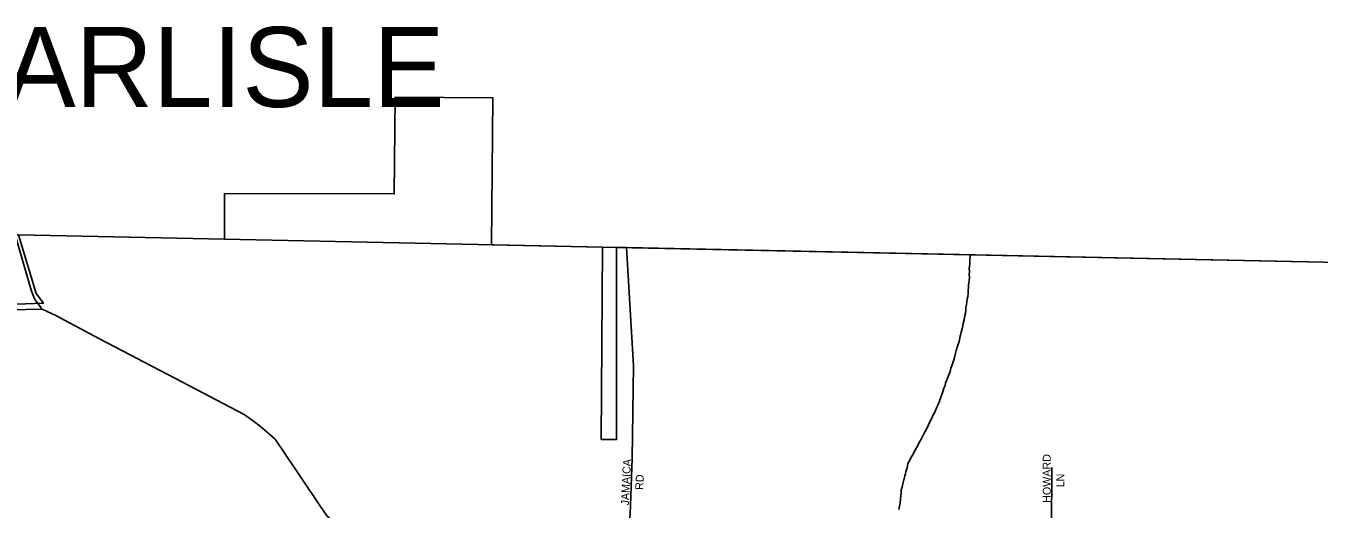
# Model space of a CAD drawing. Extents: x 1310247 to 1664935, y 284496 to 704931.
# Drawn here: x 1450782 to 1458860, y 582463 to 585486 of the extents above; entities that cross this region are included whole.
import ezdxf

# ---------------------------------------------------------------- set-up
doc = ezdxf.new("R2010")
doc.units = 0
for name, color, linetype in [('GM_X_Adjacent_County', 7, 'Continuous'), ('GM_X_Adjacent_County_Text', 7, 'Continuous'), ('GM_X_Corporation_Text', 7, 'Continuous'), ('GM_X_Interchange_Ramps', 7, 'Continuous'), ('GM_X_Interstate_Shield', 7, 'Continuous'), ('GM_X_Major_Lake_Text', 7, 'Continuous'), ('GM_X_Minor_River_Text', 7, 'Continuous'), ('GM_X_Rail_Line', 7, 'Continuous'), ('GM_X_Township', 7, 'Continuous')]:
    doc.layers.add(name, color=color, linetype=linetype)

msp = doc.modelspace()

# ---------------------------------------------------------------- linework, layer by layer
at = {"layer": 'GM_X_Adjacent_County'}
msp.add_lwpolyline([(1450736.4, 584178.8), (1452021.6, 584151.7), (1453707.3, 584116.1), (1454383.4, 584102.1), (1454533.6, 584099), (1458987.6, 584007.1), (1459744.3, 583991.5), (1460424.8, 583977.5), (1460470.1, 583976.6), (1462260.8, 583939.8), (1465087.2, 583866.8), (1465316, 583843.5), (1468542.2, 583516)], dxfattribs=at)
at = {"layer": 'GM_X_Adjacent_County_Text'}
msp.add_lwpolyline([(1480943.4, 582193.2), (1477162.3, 582586.7), (1475758, 582732.8), (1475714, 582737.4), (1475333.3, 582802.4), (1469819.1, 583386.4), (1468542.2, 583516), (1465316, 583843.5), (1465087.2, 583866.8), (1462260.8, 583939.8), (1460470.1, 583976.6), (1460424.8, 583977.5), (1459744.3, 583991.5), (1458987.6, 584007.1), (1454533.6, 584099), (1454383.4, 584102.1), (1453707.3, 584116.1), (1452021.6, 584151.7), (1450736.4, 584178.8), (1450715.2, 584179.2), (1442865.9, 584339.2), (1440214.4, 584396.4)], dxfattribs=at)
at = {"layer": 'GM_X_Corporation_Text'}
for points in [[(1454544.8, 582127.1), (1454539, 582214.2), (1454553.3, 582381.8), (1454557.4, 582436.2), (1454558.6, 582485.7), (1454569.6, 582783.3), (1454577.8, 583358.9), (1454533.6, 584099)], [(1449110.9, 582377.5), (1449111.9, 582377.5), (1449982.1, 582378.7), (1450302.3, 582375.9), (1450427.4, 582375.9), (1450512.8, 582378.7), (1450578.3, 582402.9), (1450603.9, 582439.9), (1450618.1, 582501.1), (1450626.1, 583197.2), (1450627.7, 583631.1), (1450631.9, 583665.2), (1450656.7, 583697.5), (1450686.6, 583710), (1450880.8, 583714.9)], [(1457188, 582339.5), (1457191.3, 582724.2)]]:
    msp.add_lwpolyline(points, dxfattribs=at)
at = {"layer": 'GM_X_Interstate_Shield'}
for points in [[(1450870.2, 583730), (1450838.5, 583775.5), (1450816.1, 583827.8), (1450715.2, 584179.2)], [(1450912.7, 583701.3), (1450880.8, 583714.9), (1450870.2, 583730)], [(1451242.4, 583529.5), (1451022.7, 583645.3), (1450968.7, 583674.3), (1450915.6, 583700), (1450912.7, 583701.3)], [(1451712.3, 583282.1), (1451242.4, 583529.5)], [(1453295.5, 582363.5), (1452770.7, 582362.7), (1452730.8, 582373.6), (1452695.2, 582392.3), (1452678.5, 582406.7), (1452661.8, 582421.1), (1452338.5, 582900.2), (1452273.8, 582958.3), (1452227.3, 582996.4), (1452144.4, 583054.5), (1451712.3, 583282.1)]]:
    msp.add_lwpolyline(points, dxfattribs=at)
at = {"layer": 'GM_X_Major_Lake_Text'}
msp.add_lwpolyline([(1450552.7, 583740), (1450891.7, 583750.8), (1450845.2, 583812.8), (1450736.4, 584178.8), (1452021.6, 584151.7), (1452023, 584437.4), (1453083, 584435.3), (1453089.1, 585040.2), (1453699.1, 585034.9), (1453689.2, 584116.6), (1454383.4, 584102.1), (1454374.6, 582899.8), (1454471.4, 582899.5), (1454471.1, 584100.3), (1458987.6, 584007.1)], dxfattribs=at)
at = {"layer": 'GM_X_Minor_River_Text'}
for points in [[(1456653.4, 583724.1), (1456657.9, 583744.1), (1456660.2, 583760.1), (1456662.6, 583778.1), (1456664.9, 583792.1), (1456667.4, 583812.1), (1456667.8, 583832.1), (1456670.2, 583850.1), (1456670.5, 583864.2), (1456672.8, 583878.2), (1456673.1, 583892.2), (1456675.6, 583914.2), (1456673.9, 583928.3), (1456676.4, 583952.3), (1456674.7, 583966.4), (1456677, 583980.4), (1456677.4, 583998.4), (1456677.8, 584016.5), (1456680.4, 584055.6)], [(1456235.4, 582461.3), (1456237.9, 582481.3), (1456242.4, 582503.2), (1456244.8, 582525.3), (1456247.4, 582549.3), (1456249.8, 582567.3), (1456250.2, 582585.3), (1456254.5, 582601.3), (1456258.9, 582621.3), (1456263.3, 582639.2), (1456267.7, 582655.2), (1456272, 582671.1), (1456276.4, 582685.1), (1456278.7, 582699.1), (1456287.2, 582721), (1456291.8, 582748.9), (1456302.1, 582764.8), (1456312.7, 582788.6), (1456325.1, 582808.4), (1456333.5, 582826.3), (1456352.2, 582858), (1456362.7, 582879.8), (1456373.1, 582897.6), (1456381.5, 582913.5), (1456387.9, 582931.4), (1456400.3, 582953.2), (1456410.8, 582973), (1456419.2, 582990.9), (1456427.6, 583008.8), (1456438, 583028.6), (1456446.5, 583048.5), (1456454.8, 583062.4), (1456463.2, 583080.2), (1456469.5, 583096.2), (1456477.9, 583114), (1456486.3, 583131.9), (1456497, 583163.8), (1456507.7, 583191.6), (1456516.3, 583219.5), (1456524.7, 583237.4), (1456527, 583251.4), (1456535.4, 583271.3), (1456543.9, 583293.2), (1456554.6, 583325), (1456559.1, 583345), (1456565.4, 583358.9), (1456576.1, 583390.8), (1456582.6, 583412.7), (1456589.1, 583438.6), (1456593.5, 583456.6), (1456604.2, 583488.4), (1456608.6, 583506.4), (1456612.9, 583520.4), (1456615.3, 583536.4), (1456619.7, 583552.3), (1456624, 583570.3), (1456630.5, 583592.2), (1456634.9, 583610.2), (1456637.2, 583624.2), (1456641.8, 583648.1), (1456646.3, 583674.1), (1456650.7, 583690.1), (1456653, 583706.1), (1456653.4, 583724.1)]]:
    msp.add_lwpolyline(points, dxfattribs=at)
at = {"layer": 'GM_X_Township'}
msp.add_lwpolyline([(1450736.4, 584178.8), (1452021.6, 584151.7), (1453707.3, 584116.1), (1454383.4, 584102.1), (1454533.6, 584099), (1458987.6, 584007.1), (1459744.3, 583991.5), (1460424.8, 583977.5), (1460470.1, 583976.6), (1462260.8, 583939.8), (1465087.2, 583866.8), (1465316, 583843.5), (1468542.2, 583516)], dxfattribs=at)

# ---------------------------------------------------------------- texts
at = {"layer": 'GM_X_Interchange_Ramps'}
msp.add_text('CARLISLE', height=500, rotation=0.00001, dxfattribs=at).set_placement((1450164, 584978.7))
at = {"layer": 'GM_X_Rail_Line'}
for s, rotation, p in [('HOWARD', 90, (1457183.7, 582503.2)), ('JAMAICA', 87.27533, (1454548.1, 582486)), ('RD', 86.98841, (1454637.4, 582582.8)), ('LN', 90, (1457268.7, 582600))]:
    msp.add_text(s, height=50, rotation=rotation, dxfattribs=at).set_placement(p)

doc.saveas('drawing.dxf')
